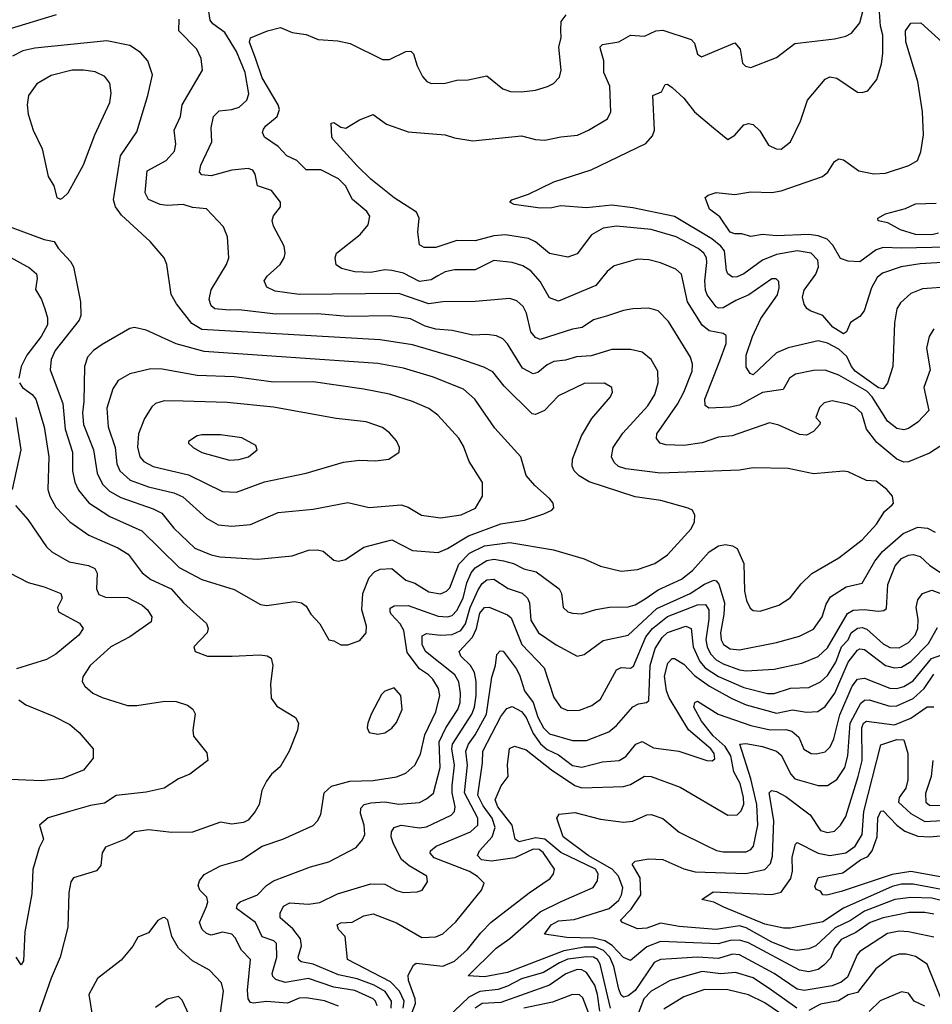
# Model space of a CAD drawing. Extents: x 1308313 to 1441400, y 959662 to 1036319.
# Tile 375 of 656: x 1341389 to 1345328, y 1019122 to 1023372. Entities that reach past the tile are written whole.
import ezdxf

# ---------------------------------------------------------------- set-up
doc = ezdxf.new("R2010")
doc.units = 0

msp = doc.modelspace()

# ---------------------------------------------------------------- linework, layer by layer
at = {"layer": '0CON10XD'}
for points in [[(1343925.9, 1022094.1), (1343865, 1022076.9), (1343816.5, 1022043.5), (1343775, 1022036.7), (1343635, 1021992.5), (1343615, 1022000), (1343595.7, 1022025.7), (1343576.2, 1022106.2), (1343561.8, 1022135), (1343535, 1022158.2), (1343505, 1022169.2), (1343355, 1022156.1), (1343215, 1022154), (1343155, 1022145.7), (1343025, 1022191), (1342595, 1022186.2), (1342491.2, 1022201.2), (1342455, 1022218), (1342444.2, 1022245), (1342457.1, 1022265), (1342513.5, 1022315), (1342530, 1022345), (1342535.5, 1022365), (1342531.1, 1022395), (1342485, 1022481.2), (1342478.6, 1022505), (1342484.5, 1022525.5), (1342514, 1022565), (1342514, 1022585), (1342476, 1022635), (1342414.7, 1022654.7), (1342405.4, 1022705.4), (1342395, 1022722.5), (1342375, 1022730.6), (1342305, 1022722.2), (1342215, 1022699.1), (1342175, 1022703.3), (1342165.7, 1022715), (1342170.9, 1022745), (1342218.4, 1022845), (1342216, 1022905), (1342225.5, 1022955), (1342250.6, 1022979.4), (1342305, 1022984.1), (1342336.9, 1022995), (1342369.5, 1023025), (1342378.1, 1023051.9), (1342361.6, 1023145), (1342325.2, 1023235), (1342275, 1023317.1), (1342222.1, 1023355), (1342210.5, 1023370.5), (1342195.6, 1023475.6)], [(1345395, 1022325.2), (1345275, 1022318.5), (1345194, 1022305), (1345112.3, 1022277.7), (1345089.9, 1022260.1), (1345064.8, 1022215.2), (1345033.3, 1022115), (1345015, 1022090.8), (1344974.3, 1022065.7), (1344956.9, 1022025), (1344945, 1022015.8), (1344898.7, 1022045), (1344855, 1022095.5), (1344801.2, 1022115), (1344785.6, 1022125.6), (1344774.3, 1022145), (1344767.5, 1022175), (1344774, 1022205), (1344825.5, 1022274.5), (1344836.7, 1022305), (1344833.3, 1022335), (1344805.6, 1022365), (1344745, 1022374.8), (1344655, 1022359.3), (1344595.1, 1022334.9), (1344515, 1022275.3), (1344485, 1022262.3), (1344465, 1022261.1), (1344445.4, 1022275.4), (1344439.1, 1022289.1), (1344430.2, 1022375), (1344415.6, 1022395), (1344376.4, 1022426.4), (1344215, 1022522.6), (1344035, 1022560.7), (1343945, 1022571.4), (1343835, 1022560), (1343725, 1022569.5), (1343685, 1022560.5), (1343635, 1022559.5), (1343522.5, 1022575), (1343503.8, 1022585), (1343513.3, 1022595), (1343585, 1022618.9), (1343695, 1022672.5), (1343855, 1022724.5), (1344091.7, 1022838.3), (1344119.5, 1022870.5), (1344128.9, 1022895), (1344121.2, 1023045), (1344159.1, 1023060.9), (1344175, 1023093.3), (1344185, 1023094), (1344205, 1023080), (1344255, 1023033.1), (1344301.1, 1022975), (1344383.1, 1022905), (1344445, 1022856), (1344475, 1022874.3), (1344515, 1022918), (1344535, 1022924.2), (1344555, 1022920), (1344583.3, 1022893.3), (1344621.2, 1022831.2), (1344653.3, 1022815), (1344675, 1022812.9), (1344715.8, 1022845), (1344758.9, 1022935), (1344789.4, 1023025), (1344865, 1023115.8), (1344885, 1023125.6), (1344915, 1023120.6), (1345005, 1023059.2), (1345025, 1023057.5), (1345048.8, 1023065), (1345088.6, 1023115), (1345108.3, 1023181.7), (1345114, 1023226), (1345114.4, 1023305), (1345103.7, 1023345), (1345096.7, 1023445)], [(1344979.4, 1023315), (1345015, 1023358.6), (1345034.8, 1023435)], [(1341546.2, 1023393.8), (1341315, 1023322.3)], [(1345302.7, 1021955), (1345318.7, 1021861.3), (1345291.1, 1021785), (1345312.7, 1021685), (1345265, 1021635.5), (1345225, 1021607.9), (1345205, 1021602.5), (1345175, 1021607.6), (1345135, 1021639.3), (1345068, 1021745), (1345045, 1021768.7), (1344925, 1021838), (1344865, 1021859.3), (1344815, 1021858), (1344737.4, 1021842.6), (1344711.5, 1021825), (1344683.9, 1021776.1), (1344595, 1021763.1), (1344495, 1021708.9), (1344455, 1021700), (1344363.3, 1021695), (1344347.6, 1021707.6), (1344346.2, 1021735), (1344410.2, 1021900.2), (1344438, 1021975), (1344438.6, 1022008.6), (1344425, 1022018.5), (1344365, 1022028.8), (1344334.2, 1022054.2), (1344271.3, 1022155), (1344245, 1022274.3), (1344221.4, 1022295), (1344155, 1022323.2), (1344105, 1022336.2), (1344055, 1022338.2), (1343955, 1022309.4), (1343925, 1022285.7), (1343875.3, 1022224.7), (1343715, 1022156.9), (1343675, 1022171.9), (1343635, 1022242.7), (1343595, 1022288.8), (1343560.1, 1022310.1), (1343515, 1022324.6), (1343435, 1022332.3), (1343355, 1022292.9), (1343265, 1022292.4), (1343225, 1022283.5), (1343193.2, 1022266.8), (1343165, 1022249.7), (1343115, 1022241.9), (1343045, 1022278.1), (1342995, 1022290.5), (1342965, 1022292.8), (1342905, 1022281.8), (1342835, 1022284), (1342778, 1022298), (1342754.4, 1022314.4), (1342750, 1022345), (1342756, 1022365), (1342858.6, 1022445), (1342893.4, 1022486.6), (1342900.8, 1022525), (1342887.5, 1022545), (1342826, 1022596), (1342794.7, 1022655), (1342765.4, 1022685), (1342688.8, 1022725), (1342625, 1022724.4), (1342585, 1022764.6), (1342541.4, 1022785), (1342504.4, 1022825), (1342445.6, 1022865), (1342436.9, 1022885), (1342440.7, 1022899.3), (1342451.4, 1022915), (1342499.6, 1022955), (1342510.5, 1022985), (1342504.8, 1023005), (1342435, 1023121.8), (1342407.6, 1023202.4), (1342380.2, 1023275), (1342385, 1023294.5), (1342458.1, 1023325), (1342515, 1023339.5), (1342565, 1023316.9), (1342625, 1023308.1), (1342677.2, 1023287.2), (1342761.4, 1023281.4), (1342815, 1023269.6), (1342955, 1023200.4), (1342985, 1023200.4), (1343055, 1023235.5), (1343076.6, 1023236.6), (1343088.1, 1023225), (1343103.8, 1023173.8), (1343127.9, 1023127.9), (1343145.7, 1023105.7), (1343165, 1023097.5), (1343225, 1023098.1), (1343275, 1023111.9), (1343325, 1023112.2), (1343405, 1023130.8), (1343473.7, 1023073.7), (1343507, 1023063), (1343555, 1023061.1), (1343615, 1023068.9), (1343666.4, 1023083.6), (1343693.3, 1023096.7), (1343719.2, 1023125), (1343725.5, 1023154.5), (1343715.4, 1023254.6), (1343725.4, 1023295), (1343725, 1023327.5), (1343726.1, 1023365), (1343746.9, 1023393.1)], [(1342765, 1019113.8), (1342705, 1019137.5), (1342625, 1019149.7), (1342595, 1019148.6), (1342545, 1019127.6), (1342454.8, 1019134.8), (1342397, 1019127), (1342385, 1019130.5), (1342375.3, 1019145.3), (1342372.7, 1019182.7), (1342384.6, 1019315), (1342346, 1019356), (1342319.3, 1019409.3), (1342304.2, 1019424.2), (1342265, 1019433.5), (1342215, 1019420.9), (1342195, 1019427.7), (1342177.1, 1019445), (1342165.4, 1019475.4), (1342195, 1019544.4), (1342201.1, 1019565), (1342196.2, 1019585), (1342166.7, 1019615), (1342159.6, 1019635), (1342164.7, 1019655.3), (1342185, 1019682.2), (1342255, 1019720), (1342346.7, 1019745), (1342435.7, 1019804.3), (1342525, 1019834.3), (1342655, 1019894.2), (1342675, 1019913.8), (1342688.3, 1019941.7), (1342702.5, 1020035), (1342735, 1020064.3), (1342814, 1020086), (1342915, 1020088), (1343015, 1020103.9), (1343055, 1020119.5), (1343095, 1020154.4), (1343118.8, 1020201.2), (1343137.8, 1020285), (1343185.2, 1020385), (1343202.6, 1020455), (1343196.9, 1020485), (1343171.9, 1020525), (1343153.9, 1020545), (1343115, 1020569.7), (1343061.2, 1020641.2), (1343046.4, 1020736.4), (1343031.3, 1020765), (1342993.3, 1020805), (1342987.3, 1020815), (1342988.3, 1020831.7), (1343005, 1020841.5), (1343065, 1020844.1), (1343195, 1020798.1), (1343235, 1020794.3), (1343255, 1020800.3), (1343275, 1020821.6), (1343302.3, 1020875), (1343319.2, 1020940.8), (1343337.9, 1020985), (1343355, 1021005.6), (1343405, 1021038.6), (1343435, 1021043.1), (1343476.7, 1021036.7), (1343520.6, 1021025), (1343565, 1021001.4), (1343618.7, 1020988.7), (1343716.9, 1020915), (1343727.5, 1020895), (1343734.4, 1020835), (1343755, 1020816.9), (1343775, 1020810.5), (1343815, 1020808.2), (1343875, 1020826.8), (1343935, 1020836.1), (1344015, 1020837.3), (1344045, 1020846.7), (1344088, 1020872), (1344145, 1020911.6), (1344245, 1020956.8), (1344292.7, 1020995), (1344365, 1021074.6), (1344405, 1021101.6), (1344435, 1021107.3), (1344465, 1021101.5), (1344485, 1021089.4), (1344514.6, 1021025), (1344517.7, 1020905), (1344526.4, 1020865), (1344542.2, 1020832.2), (1344555, 1020821.9), (1344585, 1020819.5), (1344665.4, 1020844.6), (1344713.8, 1020876.2), (1344762.3, 1020937.7), (1344808.2, 1020981.8), (1344925, 1021050), (1345025, 1021126.4), (1345087.1, 1021195), (1345120.7, 1021249.3), (1345155, 1021277.5), (1345160, 1021285), (1345156.2, 1021315), (1345131.9, 1021345), (1345085, 1021380.9), (1345043.2, 1021383.2), (1344965, 1021420), (1344944.2, 1021424.2), (1344815, 1021412.2), (1344705, 1021435.5), (1344555, 1021438.2), (1344495, 1021428.5), (1344155, 1021414.7), (1344005, 1021433.6), (1343973.9, 1021443.9), (1343955, 1021461.4), (1343943.6, 1021485), (1343950, 1021525), (1343991.8, 1021588.2), (1344100, 1021705), (1344129.6, 1021755), (1344144.6, 1021805), (1344142.9, 1021855), (1344115, 1021905.7), (1344075, 1021936.7), (1344025, 1021948.8), (1343945, 1021949.2), (1343855, 1021920.8), (1343792.7, 1021917.3), (1343745, 1021902.7), (1343695, 1021897.1), (1343665, 1021883.2), (1343625, 1021848.9), (1343605, 1021844.1), (1343558.4, 1021868.4), (1343495, 1021973.5), (1343474.7, 1021994.7), (1343447.3, 1022007.3), (1343405, 1022013.2), (1343345, 1022010.9), (1343255, 1022030.8), (1343185, 1022036.7), (1343139.3, 1022049.3), (1343075, 1022081.1), (1342985, 1022094.1), (1342805, 1022091), (1342675, 1022102.4), (1342495, 1022100.6), (1342335, 1022120.2), (1342295, 1022118.8), (1342230.8, 1022125), (1342215, 1022137.5), (1342206.2, 1022165), (1342215, 1022206), (1342281.9, 1022315), (1342291.9, 1022345), (1342285.7, 1022435), (1342268, 1022478), (1342195.5, 1022555.5), (1342135, 1022561.5), (1342094.7, 1022574.7), (1342025, 1022570.3), (1341995, 1022575.3), (1341945, 1022596.5), (1341930.4, 1022625), (1341939.7, 1022720.3), (1342021.9, 1022765), (1342056.5, 1022805), (1342062.7, 1022835), (1342055.4, 1022895), (1342082.7, 1022955), (1342090.4, 1023005), (1342178.6, 1023155), (1342172.2, 1023205), (1342153.3, 1023245), (1342076.1, 1023325), (1342076.8, 1023375)], [(1345391, 1022391), (1345195, 1022385.5), (1345115, 1022389.4), (1345085, 1022379.7), (1345015, 1022326.7), (1344965, 1022330), (1344931.1, 1022341.1), (1344899, 1022399), (1344873.3, 1022425), (1344835, 1022440), (1344795, 1022445.2), (1344655, 1022439.7), (1344595, 1022445.4), (1344545, 1022436.9), (1344505, 1022447.5), (1344475, 1022447.8), (1344455, 1022455.8), (1344411.1, 1022521.1), (1344366, 1022555), (1344347.5, 1022605), (1344360, 1022615), (1344394.2, 1022625.8), (1344475, 1022617.9), (1344545, 1022628.8), (1344635, 1022626.9), (1344675, 1022634.2), (1344854.4, 1022695), (1344876.2, 1022715), (1344905, 1022760), (1344925, 1022771.4), (1344945, 1022767.5), (1345010.6, 1022720.6), (1345075, 1022706.7), (1345125, 1022710.6), (1345226.4, 1022743.6), (1345263.8, 1022765), (1345278.3, 1022801.7), (1345290, 1022875), (1345285.4, 1022975), (1345265.3, 1023105.3), (1345213.4, 1023276.6), (1345212.5, 1023325), (1345235, 1023358), (1345278.6, 1023358.6), (1345370, 1023275)], [(1345405, 1022219.7), (1345285, 1022211.3), (1345235, 1022190.4), (1345190.1, 1022149.9), (1345175, 1022123.8), (1345163.9, 1022063.9), (1345157.9, 1021875), (1345135, 1021803.3), (1345115, 1021778.6), (1345095, 1021783.5), (1344995.3, 1021855), (1344978.3, 1021875), (1344958.5, 1021918.5), (1344925, 1021949.8), (1344875, 1021976.2), (1344835, 1021985.8), (1344705, 1021956.2), (1344655.2, 1021934.8), (1344555, 1021840), (1344541.2, 1021845), (1344525, 1021872.5), (1344524.7, 1021925), (1344551, 1022005), (1344587.9, 1022082.1), (1344659.7, 1022185), (1344667.1, 1022215), (1344665, 1022242.5), (1344654.3, 1022254.3), (1344635, 1022253.1), (1344535.9, 1022184.1), (1344479.6, 1022160.4), (1344425, 1022128.4), (1344405, 1022126.8), (1344395, 1022133.1), (1344356.4, 1022185), (1344349.3, 1022205), (1344346.4, 1022245), (1344354.8, 1022325), (1344352.5, 1022345), (1344341.8, 1022365), (1344317.3, 1022385), (1344221.9, 1022435), (1344115, 1022467.2), (1343965, 1022480.8), (1343907.2, 1022472.8), (1343856.7, 1022443.3), (1343795, 1022361.5), (1343755, 1022346.7), (1343675, 1022363.8), (1343615, 1022414.1), (1343585, 1022427.9), (1343485, 1022443.7), (1343435, 1022439.4), (1343355, 1022417.9), (1343275, 1022419.2), (1343185, 1022389.6), (1343135, 1022388.9), (1343115, 1022400), (1343107.8, 1022455), (1343113.8, 1022515), (1343101.6, 1022541.6), (1343005, 1022603.2), (1342904, 1022684), (1342845, 1022741.3), (1342742, 1022855), (1342736, 1022865), (1342733.8, 1022926.2), (1342745, 1022928), (1342775, 1022908), (1342796.1, 1022903.9), (1342855, 1022940), (1342915, 1022963.8), (1342972, 1022922), (1343065, 1022888.5), (1343225, 1022875.6), (1343265, 1022861.9), (1343345, 1022849.5), (1343555, 1022871.2), (1343615, 1022854.6), (1343655, 1022852.5), (1343725, 1022866.9), (1343796.6, 1022873.4), (1343844.2, 1022895), (1343925.8, 1022945), (1343940, 1022975), (1343936.2, 1023085), (1343909.5, 1023145), (1343910.4, 1023195), (1343895.5, 1023245), (1343894.5, 1023255.5), (1343904, 1023266), (1343975, 1023277.3), (1344025, 1023306.4), (1344085, 1023300.9), (1344135, 1023324.5), (1344165, 1023327.5), (1344286.9, 1023286.9), (1344300.7, 1023270.7), (1344315, 1023223.3), (1344332.3, 1023212.3), (1344475, 1023272), (1344498.6, 1023245), (1344508, 1023185), (1344522.1, 1023172.1), (1344545, 1023165.8), (1344655, 1023209.4), (1344735, 1023270), (1344905, 1023290), (1344955, 1023300.9), (1344979.4, 1023315)], [(1342805, 1020673.8), (1342857.3, 1020692.7), (1342884, 1020725), (1342885.7, 1020755), (1342865.3, 1020825.3), (1342870, 1020895), (1342897.8, 1020965), (1342920.7, 1020989.3), (1342945, 1021000.3), (1342995, 1021002.8), (1343055, 1020952.8), (1343095, 1020940.6), (1343155, 1020903.2), (1343205.7, 1020894.3), (1343231.1, 1020905), (1343245, 1020920.5), (1343285, 1021022.7), (1343330, 1021070), (1343395, 1021100.6), (1343505, 1021116), (1343693.4, 1021083.4), (1343825, 1021044.4), (1343895, 1021013.1), (1343985, 1020992.2), (1344055, 1020999.1), (1344130, 1021025), (1344185, 1021061.9), (1344287.5, 1021175), (1344302, 1021205), (1344303, 1021233), (1344292.5, 1021255), (1344273.9, 1021263.9), (1344156.5, 1021296.5), (1344045, 1021312.7), (1343847.4, 1021377.4), (1343803.9, 1021403.9), (1343782.7, 1021425), (1343773.8, 1021445), (1343775.4, 1021475), (1343813.4, 1021576.6), (1343858.9, 1021651.1), (1343938.6, 1021745), (1343947.1, 1021765), (1343944, 1021785), (1343913.4, 1021803.4), (1343825, 1021801.8), (1343715, 1021748.9), (1343654.7, 1021685.3), (1343615, 1021667.8), (1343600.9, 1021670.9), (1343479.9, 1021789.9), (1343431.7, 1021851.7), (1343392.2, 1021872.2), (1343275, 1021913.1), (1343085, 1021968.3), (1342945, 1021990.3), (1342175.2, 1022035.2), (1342131.7, 1022061.7), (1342066.1, 1022146.1), (1342043.1, 1022186.9), (1342024.2, 1022315), (1342012, 1022345), (1341952.5, 1022415), (1341828.3, 1022528.3), (1341802.9, 1022565), (1341793.8, 1022595), (1341824.1, 1022785), (1341895, 1022888), (1341942.3, 1023045), (1341961.8, 1023135), (1341941.9, 1023195), (1341910.9, 1023230.9), (1341865, 1023260.5), (1341765, 1023281.8), (1341455, 1023249.2), (1341402.5, 1023237.5), (1341357.5, 1023215)], [(1341565, 1022597.5), (1341575, 1022603.3), (1341598.8, 1022625), (1341665, 1022746), (1341713.6, 1022875), (1341778.2, 1023015), (1341783.6, 1023055), (1341778, 1023098), (1341756.6, 1023126.6), (1341715, 1023146.9), (1341664.7, 1023154.7), (1341615, 1023154.1), (1341525, 1023131.3), (1341463.1, 1023095), (1341426.9, 1023045), (1341421.9, 1023005), (1341425.6, 1022965), (1341447.1, 1022895), (1341485.6, 1022815), (1341512.5, 1022695), (1341536, 1022655), (1341550, 1022605), (1341565, 1022597.5)], [(1345355, 1022451), (1345325, 1022444.2), (1345255, 1022445.6), (1345190, 1022465), (1345136.1, 1022496.1), (1345093.6, 1022503.6), (1345092, 1022515), (1345125, 1022534.3), (1345212.3, 1022557.7), (1345255, 1022577.1), (1345345, 1022580)], [(1341355, 1022475.7), (1341495, 1022422.9), (1341538.1, 1022415), (1341555.7, 1022385.7), (1341609, 1022329), (1341621.8, 1022305), (1341652.1, 1022155), (1341653.2, 1022095), (1341646.2, 1022075), (1341542.8, 1021945), (1341525.3, 1021905), (1341521.1, 1021861.1), (1341575.2, 1021715), (1341584.8, 1021604.8), (1341617.1, 1021505), (1341617.4, 1021425), (1341626.6, 1021376.6), (1341642.2, 1021342.2), (1341687, 1021287), (1341777.8, 1021227.8), (1341915.6, 1021165.6), (1342077.7, 1021007.7), (1342175, 1020955.9), (1342315, 1020912.7), (1342428.3, 1020848.3), (1342455, 1020843.3), (1342575, 1020860.5), (1342605.5, 1020855.5), (1342625, 1020840.8), (1342645, 1020806), (1342685, 1020763.8), (1342723.8, 1020695), (1342745, 1020691.2), (1342775, 1020674.2), (1342805, 1020673.8)], [(1341334.3, 1022354.3), (1341431.5, 1022301.5), (1341460.9, 1022275), (1341464.6, 1022255), (1341457.6, 1022207.6), (1341482.9, 1022165), (1341497.7, 1022125), (1341508.9, 1022085), (1341509.4, 1022055), (1341481.6, 1022005), (1341419.2, 1021925), (1341395.5, 1021875.5), (1341385.4, 1021825.4)], [(1345384.7, 1021545.3), (1345315, 1021501.5), (1345225, 1021463.9), (1345205, 1021462), (1345174.4, 1021475), (1345087.8, 1021547.8), (1345043.2, 1021605), (1345023.4, 1021673.4), (1344995, 1021699.5), (1344963.4, 1021713.4), (1344895, 1021726.7), (1344861.2, 1021718.8), (1344841.5, 1021698.5), (1344825.6, 1021655), (1344844.2, 1021635), (1344842.9, 1021625), (1344815, 1021594.4), (1344785, 1021578.7), (1344755, 1021581.9), (1344665, 1021622.1), (1344625, 1021631.5), (1344463.6, 1021576.4), (1344405, 1021570.9), (1344335, 1021545.9), (1344255, 1021534.7), (1344177.2, 1021537.2), (1344153.9, 1021543.9), (1344136.7, 1021565), (1344139.1, 1021585), (1344227.6, 1021712.4), (1344255.9, 1021764.1), (1344290.7, 1021855), (1344293.1, 1021885), (1344284.5, 1021915), (1344189.1, 1022069.1), (1344145, 1022115.6), (1344105, 1022126.7), (1344035, 1022123.6), (1343995, 1022117.1), (1343925.9, 1022094.1)], [(1342765, 1021034.3), (1342795, 1021042.9), (1342873.8, 1021095), (1342995, 1021126.7), (1343085, 1021081.1), (1343195, 1021072.7), (1343235, 1021089.3), (1343325.8, 1021144.2), (1343465, 1021195.9), (1343567.6, 1021212.4), (1343651.3, 1021238.7), (1343685.5, 1021254.5), (1343693.8, 1021265), (1343692, 1021285), (1343675.8, 1021305), (1343611.9, 1021361.9), (1343575.6, 1021405), (1343551.4, 1021485), (1343439.5, 1021609.5), (1343352.7, 1021735), (1343305, 1021777.7), (1343235.2, 1021805.3), (1343175, 1021830), (1343045, 1021868.8), (1342935, 1021888.2), (1342185, 1021940.7), (1342065, 1021973.1), (1341935, 1022031.8), (1341885, 1022044.2), (1341865, 1022039.2), (1341745, 1021970.9), (1341707.8, 1021945), (1341681.5, 1021915), (1341668.5, 1021875), (1341665.2, 1021724.8), (1341660, 1021675), (1341663.9, 1021625), (1341708.3, 1021515), (1341722.9, 1021415), (1341746.7, 1021366.7), (1341777.3, 1021337.3), (1341825, 1021309.3), (1341965, 1021260.5), (1342002.2, 1021242.2), (1342055, 1021177.3), (1342145, 1021091.3), (1342215, 1021061.8), (1342253.2, 1021053.2), (1342417, 1021043), (1342565, 1021058.5), (1342635, 1021082.1), (1342675, 1021083.6), (1342698.5, 1021078.5), (1342745, 1021039.2), (1342765, 1021034.3)], [(1345335, 1022037.5), (1345313.5, 1022005), (1345302.7, 1021955)], [(1342305, 1021185.4), (1342385, 1021193.9), (1342505, 1021245.4), (1342655, 1021258.8), (1342805, 1021288.2), (1342897.4, 1021267.4), (1343035, 1021278.9), (1343065, 1021268.2), (1343123.4, 1021233.4), (1343205, 1021221.8), (1343293.8, 1021235), (1343355.7, 1021264.3), (1343386.5, 1021315), (1343386.7, 1021375), (1343329.5, 1021465), (1343305, 1021532), (1343285, 1021565.6), (1343194, 1021665), (1343155, 1021693.5), (1343085, 1021724.7), (1342985, 1021756.6), (1342875, 1021778.2), (1342655, 1021809.2), (1342485, 1021807.8), (1342315, 1021831.3), (1342155, 1021836.5), (1342004.1, 1021864.1), (1341955, 1021864.7), (1341865, 1021843.1), (1341814.7, 1021815.3), (1341790.5, 1021779.5), (1341765.4, 1021695), (1341770.9, 1021615), (1341801.2, 1021525), (1341809, 1021455), (1341821.9, 1021425), (1341865.2, 1021385.2), (1341944.7, 1021355.3), (1342055, 1021329.5), (1342093, 1021313), (1342195, 1021220.9), (1342245, 1021192.3), (1342305, 1021185.4)], [(1341387.7, 1021805), (1341400.5, 1021785), (1341443.1, 1021755), (1341458.8, 1021735), (1341494.1, 1021615), (1341514.2, 1021485), (1341510, 1021345), (1341518.5, 1021315), (1341545, 1021267.8), (1341605.2, 1021205.2), (1341686.8, 1021146.8), (1341812.6, 1021092.6), (1341857.5, 1021065), (1341917.5, 1020985), (1341955.2, 1020955.2), (1342042.5, 1020915), (1342095.7, 1020855.7), (1342195.4, 1020765.4), (1342201.9, 1020745), (1342197.8, 1020725), (1342141.2, 1020665), (1342146.7, 1020645), (1342200, 1020625), (1342305.5, 1020624.5), (1342425, 1020630.6), (1342456.8, 1020626.8), (1342475, 1020616.2), (1342481.9, 1020585), (1342471.9, 1020505), (1342474.2, 1020444.2), (1342499.5, 1020409.5), (1342579.7, 1020359.7), (1342592, 1020335), (1342588.1, 1020305), (1342551.4, 1020215), (1342512.5, 1020147.5), (1342476.2, 1020115), (1342453.8, 1020085), (1342433.8, 1020045), (1342423.3, 1019985), (1342405.8, 1019954.2), (1342375, 1019916.7), (1342355, 1019906.2), (1342305, 1019900), (1342255, 1019908), (1342134.5, 1019865.5), (1342045, 1019863.6), (1341945, 1019875.5), (1341885, 1019866.9), (1341845, 1019834.4), (1341759.3, 1019800.7), (1341744.5, 1019775.5), (1341738.7, 1019721.3), (1341721.1, 1019698.9), (1341621.4, 1019668.6), (1341609.7, 1019650.3), (1341601.5, 1019605), (1341596.5, 1019455), (1341563.8, 1019325), (1341524.6, 1019235), (1341468.7, 1019075)], [(1342325, 1021333.3), (1342445, 1021377.1), (1342625, 1021414.6), (1342787, 1021463), (1342855, 1021471.5), (1342925, 1021468.1), (1342982.5, 1021475), (1343026.2, 1021505), (1343028, 1021525), (1343015.8, 1021555), (1342985, 1021589.2), (1342955, 1021611.4), (1342885, 1021636.4), (1342755, 1021651.5), (1342485, 1021700), (1342285, 1021719.3), (1342095, 1021726), (1342013, 1021727), (1341975, 1021715.6), (1341958.9, 1021701.1), (1341928.4, 1021651.6), (1341901.8, 1021585), (1341897.7, 1021527.7), (1341908.2, 1021485), (1341925.2, 1021465.2), (1341965, 1021444.2), (1342117.6, 1021407.6), (1342265, 1021335.3), (1342325, 1021333.3)], [(1341372.7, 1021655), (1341394.6, 1021515), (1341356.4, 1021345)], [(1342295, 1021470.5), (1342335, 1021473.3), (1342376.2, 1021485), (1342413.3, 1021515), (1342407.5, 1021535), (1342347.6, 1021567.6), (1342255, 1021580.5), (1342175, 1021580.5), (1342154.6, 1021575.4), (1342118.3, 1021551.7), (1342117.5, 1021545), (1342138, 1021525), (1342174.7, 1021504.7), (1342295, 1021470.5)], [(1341371.5, 1021275), (1341424.7, 1021214.7), (1341505, 1021097.1), (1341528.1, 1021075), (1341602.4, 1021032.4), (1341686.4, 1021016.4), (1341713.4, 1021003.4), (1341723.9, 1020983.9), (1341721.1, 1020915), (1341730.8, 1020890.8), (1341759.8, 1020879.8), (1341855, 1020878.7), (1341918.1, 1020845), (1341941.1, 1020825), (1341958.9, 1020795), (1341957.2, 1020772.8), (1341865, 1020708.8), (1341782.5, 1020665), (1341693.5, 1020585), (1341661.4, 1020535), (1341659.2, 1020515), (1341670, 1020495), (1341705, 1020465.7), (1341745, 1020446.5), (1341855, 1020412.5), (1341895, 1020412.1), (1342015, 1020431.2), (1342065, 1020428.9), (1342112.7, 1020412.7), (1342135.7, 1020395.7), (1342145.7, 1020375.7), (1342135.6, 1020305), (1342139.1, 1020279.1), (1342197, 1020207), (1342201.2, 1020175), (1342123.8, 1020116.2), (1342075, 1020095.6), (1342013.3, 1020055), (1341935, 1020037.3), (1341805.9, 1020024.1), (1341755, 1019990.4), (1341695, 1019980.4), (1341604.4, 1019954.4), (1341512.6, 1019927.4), (1341474.3, 1019895), (1341491.5, 1019835), (1341473.1, 1019796.9), (1341445.4, 1019704.6), (1341441.1, 1019598.9), (1341410.7, 1019435), (1341405, 1019310), (1341395, 1019292), (1341373.8, 1019325)], [(1342931.3, 1019115), (1342925.2, 1019135), (1342915, 1019145.6), (1342835, 1019182.1), (1342745, 1019196.3), (1342635, 1019233.9), (1342535, 1019216.5), (1342495, 1019229.3), (1342482, 1019242), (1342478.7, 1019255), (1342498.4, 1019325), (1342498, 1019385), (1342486.4, 1019396.4), (1342435, 1019412.7), (1342406.9, 1019475), (1342324.4, 1019535), (1342329.5, 1019555), (1342340, 1019565), (1342414.8, 1019595.2), (1342454.1, 1019635), (1342484.6, 1019655), (1342644, 1019715), (1342723.6, 1019736.4), (1342840.6, 1019799.4), (1342868.3, 1019831.7), (1342878.7, 1019855), (1342875.3, 1019895), (1342860, 1019945), (1342861, 1019969), (1342875.2, 1019984.8), (1342905, 1019992.4), (1342965, 1019996.1), (1343025, 1019985.8), (1343115, 1019993.4), (1343145, 1020008.5), (1343175, 1020033.3), (1343203.5, 1020145), (1343199, 1020255), (1343227.6, 1020315), (1343280.6, 1020395), (1343289.4, 1020425), (1343291.3, 1020465), (1343283.9, 1020513.9), (1343267.7, 1020545), (1343140.4, 1020645), (1343126.1, 1020675), (1343126.6, 1020713.4), (1343145, 1020722.7), (1343205, 1020716), (1343255, 1020718.4), (1343293.3, 1020735), (1343312.7, 1020765), (1343333.7, 1020835), (1343368.3, 1020911.7), (1343385, 1020938.4), (1343405, 1020954.8), (1343435, 1020957.1), (1343497.2, 1020917.2), (1343557.3, 1020897.3), (1343580.4, 1020875), (1343588.6, 1020855), (1343595, 1020780.8), (1343628.5, 1020725), (1343704.4, 1020674.4), (1343795, 1020625.6), (1343825, 1020631.9), (1343907.4, 1020692.6), (1344015, 1020715.3), (1344139.4, 1020830.6), (1344282.5, 1020895), (1344345, 1020935.2), (1344385, 1020952.8), (1344395, 1020950.8), (1344406.4, 1020936.4), (1344430.7, 1020855), (1344428.6, 1020805), (1344413.4, 1020725), (1344416.2, 1020695), (1344426.1, 1020675), (1344455, 1020656.9), (1344495, 1020651.8), (1344655, 1020684.1), (1344755, 1020711.5), (1344815, 1020741.2), (1344852.7, 1020795), (1344869.9, 1020850.1), (1344888.8, 1020881.2), (1344956.5, 1020923.5), (1345025, 1020940.7), (1345079.3, 1021035), (1345112.9, 1021077.1), (1345201.5, 1021155), (1345265, 1021181.6), (1345307, 1021177), (1345340, 1021160)], [(1342992.2, 1019105), (1342993.6, 1019135), (1342966.8, 1019176.8), (1342918.8, 1019205), (1342845, 1019232.6), (1342765, 1019248.8), (1342655, 1019294.9), (1342604.2, 1019305), (1342593.3, 1019313.3), (1342591.6, 1019325), (1342605.4, 1019375), (1342600.7, 1019405), (1342567.8, 1019447.8), (1342513.6, 1019495), (1342513.3, 1019515), (1342527.5, 1019545), (1342555, 1019560.4), (1342635, 1019554.2), (1342685, 1019561.4), (1342761.3, 1019598.7), (1342905, 1019642.3), (1342965, 1019640.4), (1343015, 1019613.6), (1343045.6, 1019604.4), (1343105, 1019606.9), (1343126.2, 1019615), (1343149.3, 1019650.7), (1343145.7, 1019675), (1343070, 1019720), (1343037.5, 1019747.5), (1343002.5, 1019815), (1342992.9, 1019845), (1342993.5, 1019866.5), (1343005.6, 1019885), (1343034.8, 1019895.2), (1343115, 1019884.3), (1343145, 1019887.8), (1343251.3, 1019938.7), (1343265.3, 1019955), (1343269.1, 1019975), (1343255.1, 1020035), (1343254.9, 1020064.9), (1343265.7, 1020155), (1343254.1, 1020225), (1343256.4, 1020245), (1343340.8, 1020375), (1343352.3, 1020405), (1343359.6, 1020455), (1343359.3, 1020515), (1343351.3, 1020555), (1343334.6, 1020584.6), (1343293.2, 1020625), (1343286.2, 1020645), (1343343.2, 1020706.8), (1343360.9, 1020745), (1343375, 1020811.1), (1343395, 1020835.3), (1343415, 1020836), (1343493.7, 1020803.7), (1343509.7, 1020789.7), (1343556.8, 1020675), (1343652, 1020575), (1343695, 1020447.1), (1343725, 1020403.5), (1343755, 1020390), (1343805, 1020391.5), (1343858.3, 1020411.7), (1343895, 1020438.9), (1343964.1, 1020565.9), (1343985, 1020576.4), (1344025, 1020572.7), (1344038.8, 1020581.2), (1344091.1, 1020708.9), (1344120.2, 1020745), (1344185, 1020796.6), (1344315, 1020845.9), (1344348.3, 1020848.3), (1344363.3, 1020825), (1344363.7, 1020785), (1344350.1, 1020695), (1344355.8, 1020665), (1344371, 1020635), (1344395, 1020609.4), (1344425, 1020591.6), (1344495, 1020565.6), (1344525, 1020560.9), (1344645, 1020568.8), (1344765.2, 1020594.8), (1344835, 1020623.6), (1344875, 1020660.7), (1344961.6, 1020808.4), (1344986.3, 1020823.7), (1345033.7, 1020826.3), (1345095, 1020818.5), (1345118.2, 1020821.8), (1345129.3, 1020830.7), (1345135.7, 1020935), (1345166.7, 1021015), (1345195, 1021046.5), (1345225, 1021061.4), (1345245, 1021063.5), (1345275.2, 1021055.2), (1345316.7, 1021016.7), (1345385, 1020971)], [(1341345.8, 1020985), (1341425, 1020942.5), (1341495, 1020924.6), (1341566, 1020896), (1341572.5, 1020875), (1341552.2, 1020835), (1341556.9, 1020816.9), (1341646.7, 1020766.7), (1341662.5, 1020745), (1341644.4, 1020715), (1341545, 1020633.8), (1341505, 1020610), (1341375, 1020570)], [(1343044.6, 1019105), (1343048, 1019135), (1343028.9, 1019178.9), (1342989.4, 1019219.4), (1342804.5, 1019315), (1342793.1, 1019415), (1342764.5, 1019445), (1342758.5, 1019465), (1342775, 1019473.9), (1342823.6, 1019476.4), (1342875, 1019503.8), (1342915, 1019513.3), (1343015, 1019473.3), (1343125, 1019411.1), (1343185, 1019413.6), (1343215, 1019426.4), (1343271.8, 1019478.2), (1343381.5, 1019615), (1343394.2, 1019645), (1343365, 1019673.5), (1343330, 1019695), (1343177.8, 1019755), (1343160.6, 1019775), (1343161.9, 1019785), (1343186.7, 1019805), (1343335, 1019866.2), (1343366.8, 1019895), (1343366, 1019925), (1343308.6, 1020035), (1343321.8, 1020155), (1343314.8, 1020215), (1343325.4, 1020244.6), (1343354.7, 1020285.3), (1343403.3, 1020375), (1343426.1, 1020533.9), (1343442.1, 1020585), (1343448.5, 1020631.5), (1343462.7, 1020647.3), (1343475, 1020646.7), (1343532.2, 1020572.2), (1343546.5, 1020545), (1343567.9, 1020475), (1343605.2, 1020425), (1343625, 1020361.5), (1343649.8, 1020315), (1343675, 1020290), (1343775, 1020260.9), (1343835, 1020261.3), (1343932, 1020298), (1343965, 1020325.4), (1344035, 1020406.4), (1344060.2, 1020419.8), (1344094.6, 1020425.4), (1344105, 1020434.2), (1344110, 1020585), (1344131.7, 1020658.3), (1344161.8, 1020705), (1344185, 1020726.6), (1344263.7, 1020753.7), (1344286.5, 1020745), (1344296, 1020665), (1344325, 1020601.6), (1344348, 1020575), (1344405, 1020537.3), (1344515, 1020489.7), (1344616.1, 1020463.9), (1344645.6, 1020464.4), (1344715, 1020486.8), (1344795, 1020489.7), (1344845, 1020514.1), (1344875, 1020541.8), (1344911.7, 1020598.3), (1344936.3, 1020665), (1344963.9, 1020695), (1344977.1, 1020725), (1345005, 1020746), (1345025, 1020748.4), (1345045, 1020740.8), (1345115, 1020677.8), (1345145, 1020661.6), (1345185, 1020661.3), (1345225, 1020683.3), (1345253.2, 1020715), (1345265.7, 1020745), (1345266.9, 1020785), (1345258.4, 1020835), (1345265, 1020868), (1345285, 1020895.7), (1345325, 1020910), (1345425, 1020873.1)], [(1343071.6, 1019058.4), (1343096.9, 1019125), (1343096, 1019146), (1343066.9, 1019225), (1343065, 1019247.5), (1343089.1, 1019290.9), (1343100.6, 1019299.4), (1343215, 1019286.3), (1343265, 1019307.6), (1343322.1, 1019357.9), (1343378.8, 1019431.2), (1343423.5, 1019476.5), (1343587.2, 1019602.8), (1343678.9, 1019665), (1343693.3, 1019685), (1343696.5, 1019705), (1343647.8, 1019777.8), (1343630.6, 1019790.6), (1343605, 1019792.1), (1343525.7, 1019754.3), (1343425, 1019739.9), (1343382.2, 1019745), (1343364.5, 1019765), (1343373.8, 1019785), (1343427.8, 1019845), (1343441.7, 1019885), (1343428.2, 1019925), (1343388.7, 1019978.7), (1343365.9, 1020025), (1343386.5, 1020165), (1343387.7, 1020215), (1343465, 1020364.6), (1343491.7, 1020398.3), (1343515, 1020408.2), (1343555, 1020386.2), (1343575, 1020360.4), (1343605, 1020291), (1343637.1, 1020247.1), (1343665, 1020222.2), (1343715, 1020198.3), (1343775, 1020153), (1343815, 1020145.7), (1343905, 1020168.4), (1343976, 1020175), (1344005, 1020192.3), (1344047.8, 1020245), (1344075, 1020256.2), (1344125, 1020229.3), (1344234.1, 1020214.1), (1344354, 1020174), (1344377.1, 1020172.9), (1344388.7, 1020181.3), (1344386.4, 1020205), (1344372.4, 1020225), (1344276.2, 1020306.2), (1344191.7, 1020445), (1344181, 1020475), (1344171.4, 1020538.6), (1344185.9, 1020594.1), (1344205, 1020614.4), (1344215, 1020614.4), (1344255, 1020590.8), (1344301.6, 1020541.6), (1344365.8, 1020495.8), (1344461.9, 1020441.9), (1344524.3, 1020414.3), (1344655, 1020378.9), (1344725, 1020393.9), (1344785, 1020382.6), (1344833.6, 1020386.4), (1344865, 1020408), (1344907.5, 1020465), (1344965, 1020599.7), (1345005, 1020651.3), (1345015, 1020656.4), (1345035, 1020653.6), (1345125, 1020584), (1345165, 1020574.8), (1345195, 1020577.8), (1345235, 1020601.3), (1345310.6, 1020679.4), (1345350.7, 1020749.3)], [(1344201.5, 1019318.5), (1344154.8, 1019315.2), (1344127.1, 1019302.9), (1344045, 1019181.9), (1344015, 1019158.2), (1343995, 1019152.9), (1343985, 1019161.5), (1343975, 1019186.7), (1343953.1, 1019285), (1343936.5, 1019325), (1343908, 1019355), (1343875, 1019368.8), (1343825, 1019369.4), (1343737.5, 1019352.5), (1343495, 1019260), (1343395, 1019240.3), (1343324.4, 1019244.4), (1343445, 1019364.7), (1343505, 1019406.8), (1343635, 1019521.4), (1343725.4, 1019565.4), (1343863.6, 1019626.4), (1343883.1, 1019655), (1343885.7, 1019685), (1343873.5, 1019705), (1343725, 1019777.4), (1343655, 1019834.2), (1343615, 1019841.1), (1343545, 1019823.7), (1343527.5, 1019835), (1343514.7, 1019895), (1343452, 1019975), (1343440.6, 1020005), (1343466.7, 1020065), (1343496.7, 1020105), (1343494.6, 1020155.4), (1343503.3, 1020226.7), (1343525, 1020235.8), (1343575, 1020220.6), (1343683.6, 1020133.6), (1343785, 1020066.9), (1343815, 1020057.1), (1343995, 1020062.4), (1344025, 1020070.6), (1344085, 1020106.4), (1344115, 1020106.1), (1344239.3, 1020059.3), (1344445, 1019937.8), (1344485, 1019939.5), (1344503.2, 1019956.8), (1344513.6, 1019986.4), (1344513.4, 1020015), (1344497.8, 1020075), (1344471.4, 1020125), (1344458.3, 1020195), (1344433.1, 1020235), (1344381.5, 1020281.5), (1344330.9, 1020345), (1344299.1, 1020405), (1344303.3, 1020425), (1344315, 1020430.4), (1344404, 1020374), (1344545, 1020325.7), (1344627.6, 1020307.6), (1344695, 1020308.3), (1344721.7, 1020301.7), (1344752, 1020275), (1344773.9, 1020223.9), (1344805, 1020205.4), (1344826.5, 1020203.5), (1344865, 1020211.8), (1344887.2, 1020232.8), (1344902.2, 1020267.8), (1344927.9, 1020372.1), (1344981.6, 1020495), (1345004.3, 1020525.7), (1345035, 1020530.2), (1345145, 1020486.7), (1345175, 1020485.6), (1345205, 1020493.6), (1345245, 1020518.6), (1345324.8, 1020615), (1345369.5, 1020630.5)], [(1345335, 1019510.9), (1345295, 1019517.8), (1345227.8, 1019517.8), (1345115, 1019495.2), (1345059.1, 1019475), (1344998, 1019432), (1344935, 1019401.2), (1344905, 1019366.2), (1344888.2, 1019321.8), (1344859.7, 1019290.3), (1344835, 1019272.8), (1344795, 1019262.4), (1344755, 1019269.1), (1344535, 1019387.6), (1344495, 1019398.9), (1344455, 1019398), (1344402.9, 1019382.9), (1344155, 1019393.5), (1344095, 1019370.5), (1344025, 1019310.8), (1343995, 1019324.7), (1343946.5, 1019376.5), (1343915, 1019396.6), (1343865, 1019407.4), (1343750.2, 1019410.2), (1343654.5, 1019424.5), (1343682.7, 1019465), (1343715, 1019482.4), (1343781.7, 1019488.3), (1343933.6, 1019535), (1343975, 1019571.8), (1343987, 1019595), (1343992.5, 1019625), (1343973.2, 1019675), (1343946.6, 1019705), (1343842.3, 1019765), (1343734.6, 1019845), (1343707.1, 1019925), (1343716.7, 1019943.3), (1343785, 1019949.5), (1343895, 1019921.8), (1343995, 1019908.5), (1344035, 1019912.7), (1344095, 1019940), (1344115, 1019941.8), (1344165, 1019924.4), (1344235, 1019864.5), (1344349.2, 1019809.2), (1344396.6, 1019786.6), (1344425, 1019780), (1344525, 1019780.3), (1344545, 1019790.4), (1344555.9, 1019805), (1344574.4, 1019895), (1344570.5, 1019985), (1344544.7, 1020094.7), (1344497.5, 1020245), (1344522.8, 1020247.2), (1344595, 1020235.6), (1344655, 1020215.3), (1344675, 1020197.9), (1344716.8, 1020115), (1344733.8, 1020095), (1344835, 1020067.1), (1344875, 1020067.3), (1344915, 1020091.8), (1344949.8, 1020145), (1344962.8, 1020195), (1344972.7, 1020335), (1345018.6, 1020421.4), (1345035, 1020435.3), (1345055, 1020436.8), (1345145, 1020409.4), (1345175, 1020410.2), (1345245, 1020442.2), (1345292, 1020485), (1345335, 1020547.1)], [(1342935, 1020287.5), (1342965, 1020294.2), (1342995, 1020314.2), (1343015, 1020338), (1343040, 1020395), (1343033.3, 1020455), (1343005, 1020487.5), (1342965, 1020473.3), (1342951.2, 1020458.8), (1342905.7, 1020374.3), (1342892, 1020335), (1342888.8, 1020315), (1342897.5, 1020295), (1342935, 1020287.5)], [(1341385, 1020436.9), (1341415, 1020414.7), (1341535, 1020366.2), (1341605, 1020330.6), (1341646, 1020295), (1341706.2, 1020225), (1341705.6, 1020184.4), (1341665, 1020133.3), (1341573.7, 1020096.3), (1341482.7, 1020087.3), (1341315, 1020093.6)], [(1345393.2, 1019563.2), (1345325, 1019579.6), (1345235, 1019582.7), (1345165.4, 1019574.6), (1345035, 1019524.3), (1344975, 1019484.5), (1344908.5, 1019451.5), (1344825, 1019374.7), (1344795, 1019362.2), (1344745.1, 1019354.9), (1344715, 1019358.5), (1344635, 1019390.5), (1344525, 1019451.9), (1344495, 1019461.1), (1344394.8, 1019445.2), (1344235, 1019458.4), (1344155, 1019472.4), (1344095, 1019451.4), (1344055, 1019447.9), (1343990, 1019475), (1343982, 1019485), (1344027.7, 1019532.3), (1344069.3, 1019595), (1344067.6, 1019667.6), (1344032.5, 1019727.5), (1344045, 1019740), (1344105, 1019750.4), (1344165, 1019747.5), (1344255, 1019706.6), (1344304.2, 1019694.2), (1344522.7, 1019687.3), (1344605, 1019703.3), (1344630, 1019730), (1344638.7, 1019761.3), (1344643.8, 1019915), (1344623.5, 1020035), (1344634.4, 1020045.6), (1344655, 1020041.1), (1344695, 1020018.7), (1344800.5, 1019940.5), (1344845, 1019872.9), (1344875, 1019863.2), (1344905, 1019870), (1344931.8, 1019895), (1344955, 1019932.9), (1345008.4, 1020105), (1345024.8, 1020175), (1345023.1, 1020315), (1345030.4, 1020335), (1345043.8, 1020343.8), (1345165, 1020327.8), (1345235, 1020357.8), (1345305, 1020406.7), (1345335, 1020405.6)], [(1345460.1, 1019600.1), (1345245, 1019640), (1345195, 1019640.7), (1345155, 1019631.1), (1344945, 1019536.9), (1344855, 1019478.7), (1344715, 1019450.6), (1344685, 1019451), (1344605, 1019468.6), (1344428, 1019542), (1344385, 1019563.5), (1344332.5, 1019575), (1344382.2, 1019607.8), (1344635, 1019596.7), (1344675, 1019606.8), (1344717.7, 1019665), (1344723.9, 1019696.1), (1344722.8, 1019757.2), (1344737, 1019813), (1344745, 1019821.1), (1344834.6, 1019774.6), (1344885, 1019764.4), (1344955, 1019776.5), (1344995, 1019805.3), (1345025.5, 1019855), (1345031.5, 1019955), (1345105, 1020242.2), (1345175, 1020265.7), (1345204.3, 1020264.3), (1345222.5, 1020205), (1345221.4, 1020091.4), (1345213.5, 1020055), (1345184.4, 1020015), (1345181.5, 1019995), (1345235, 1019946.4), (1345295, 1019911.7), (1345495, 1019922.4)], [(1345329.3, 1020175), (1345323.1, 1020105), (1345298, 1020032), (1345300.3, 1019995), (1345315, 1019981), (1345556.1, 1019976.1)], [(1345465, 1019653.4), (1345235, 1019696), (1345155, 1019681.7), (1344935, 1019609.7), (1344872.9, 1019592.9), (1344855, 1019594), (1344845, 1019610), (1344827, 1019617), (1344820.5, 1019630.5), (1344835, 1019668.9), (1344940.9, 1019689.1), (1345018.2, 1019745), (1345049.6, 1019760.4), (1345067.9, 1019785), (1345089.3, 1019845), (1345093.2, 1019926.8), (1345105, 1019955.6), (1345115, 1019957.1), (1345175, 1019894.7), (1345209.5, 1019869.5), (1345265, 1019848.5), (1345315, 1019845.7), (1345502.2, 1019862.2)], [(1342256, 1019085), (1342268.3, 1019178.3), (1342260, 1019215), (1342208.7, 1019268.7), (1342135, 1019309.2), (1342073.8, 1019363.8), (1342045.4, 1019415), (1342028, 1019485), (1342015, 1019496.2), (1342005, 1019496), (1341985, 1019483.8), (1341945, 1019430.8), (1341898.8, 1019411.2), (1341876.8, 1019373.2), (1341827.6, 1019312.4), (1341725, 1019233.8), (1341687.5, 1019165), (1341702.5, 1019075)], [(1345335, 1019411.4), (1345225, 1019434.4), (1345185, 1019437.2), (1345135, 1019428.3), (1345015, 1019349.7), (1345002.9, 1019335), (1344961.5, 1019238.5), (1344935, 1019218), (1344895, 1019201.2), (1344775, 1019182.1), (1344745, 1019187), (1344645.9, 1019255), (1344495, 1019336.3), (1344465, 1019338.1), (1344405, 1019319.1), (1344315, 1019325.7), (1344201.5, 1019318.5)], [(1343938.2, 1019105), (1343894.9, 1019294.9), (1343882.2, 1019315), (1343865.5, 1019325.5), (1343835, 1019327.6), (1343755, 1019316.7), (1343718.5, 1019301.5), (1343650, 1019260), (1343555, 1019231.5), (1343495, 1019200.5), (1343453.5, 1019186.5), (1343375, 1019176.9), (1343327.1, 1019152.9), (1343234.7, 1019065)], [(1345385.9, 1019095.9), (1345305.9, 1019295.9), (1345255, 1019328), (1345215, 1019339.1), (1345185, 1019338.4), (1345155, 1019328.2), (1345083.5, 1019275), (1345005, 1019172.4), (1344965, 1019162.2), (1344923.5, 1019136.5), (1344845, 1019122.4), (1344794.8, 1019095.2)], [(1343892.3, 1019092.3), (1343883.4, 1019165), (1343870.6, 1019205), (1343835, 1019260), (1343815, 1019270.2), (1343795, 1019271.6), (1343745.8, 1019254.2), (1343674.9, 1019205.1), (1343465, 1019130), (1343385.7, 1019125), (1343355.3, 1019105)], [(1344742.7, 1019105), (1344633.6, 1019183.6), (1344555, 1019235.9), (1344479, 1019259), (1344415, 1019254.2), (1344335, 1019264.1), (1344195.9, 1019224.1), (1344115, 1019179.2), (1344082.3, 1019145), (1344059.8, 1019085)], [(1344695, 1019066.3), (1344605, 1019128), (1344535, 1019163.1), (1344445, 1019184), (1344344.4, 1019185.6), (1344255, 1019154.7), (1344169.3, 1019100.7)], [(1342120, 1019075), (1342090.3, 1019140.3), (1342075, 1019155.6), (1342025, 1019144.4), (1341975, 1019108.1)], [(1343896.8, 1018946.8), (1343819.5, 1019149.5), (1343805, 1019162.5), (1343775, 1019164), (1343689.1, 1019130.9), (1343564.4, 1019105.6)], [(1345295, 1019114.3), (1345250, 1019135), (1345225, 1019169.4), (1345195, 1019176.4), (1345102.6, 1019137.4), (1345055, 1019090.5)]]:
    msp.add_lwpolyline(points, dxfattribs=at)

doc.saveas('drawing.dxf')
